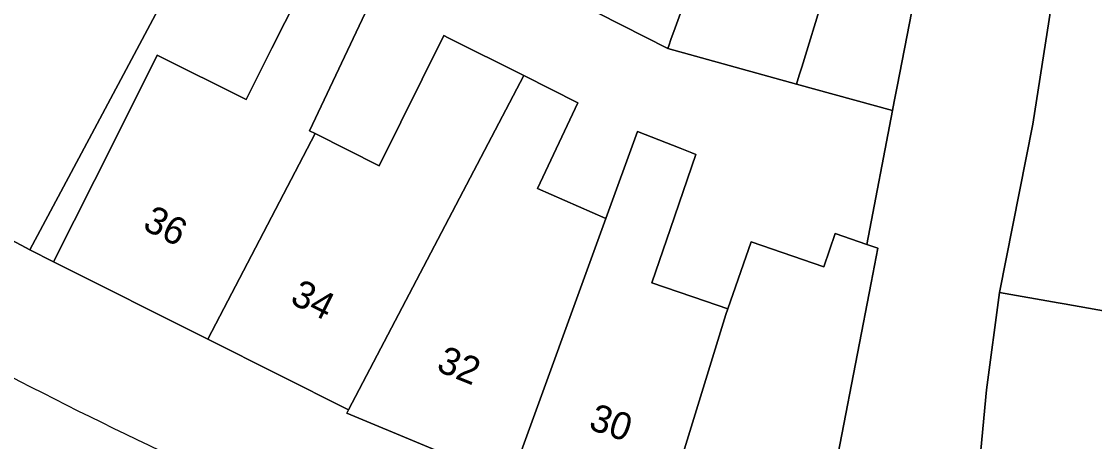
# Model space of a CAD drawing. Extents: x 163008 to 163854, y 382777 to 383982.
# Drawn here: x 163233.77 to 163272.93, y 383475.17 to 383490.5 of the extents above; entities that cross this region are included whole.
import ezdxf

# ---------------------------------------------------------------- set-up
doc = ezdxf.new("R2010")
doc.units = 0
for name, color, linetype in [('IMGEO_Erf', 7, 'Continuous'), ('IMGEO_Pand', 7, 'Continuous'), ('IMGEO_Pand_nummerreeks', 7, 'Continuous'), ('IMGEO_Rijbaan_lokaal_open', 7, 'Continuous'), ('IMGEO_Voetpad_open', 7, 'Continuous')]:
    doc.layers.add(name, color=color, linetype=linetype)

msp = doc.modelspace()

# ---------------------------------------------------------------- linework, layer by layer
at = {"layer": 'IMGEO_Erf'}
for points in [[(163272.411, 383497.83), (163270.677, 383486.749), (163269.469, 383480.611), (163271.606, 383480.233), (163271.83, 383480.193), (163275.172, 383479.601)], [(163242.091, 383497.19), (163238.083, 383489.653), (163236.44, 383486.581), (163234.081, 383482.172), (163234.946, 383481.726), (163237.187, 383486.196), (163238.73, 383489.273), (163241.973, 383487.647), (163242.912, 383489.518), (163244.33, 383492.341)], [(163246.522, 383491.241), (163244.284, 383486.513), (163244.492, 383486.405), (163246.832, 383485.232), (163249.187, 383489.985), (163249.35, 383489.903), (163252.108, 383488.52), (163254.083, 383487.53), (163252.605, 383484.404), (163255.101, 383483.306), (163256.256, 383486.484), (163257.818, 383485.869), (163258.236, 383485.704), (163258.383, 383485.646), (163257.459, 383482.949), (163256.777, 383480.958), (163258.733, 383480.288), (163259.547, 383480.009), (163260.405, 383482.459), (163263.061, 383481.55), (163263.475, 383482.761), (163264.628, 383482.366), (163265.558, 383487.243), (163262.058, 383488.212), (163257.358, 383489.514), (163253.98, 383491.227)]]:
    msp.add_lwpolyline(points, dxfattribs=at)
at = {"layer": 'IMGEO_Pand'}
for points in [[(163236.418, 383493.978), (163231.883, 383496.404), (163230.26, 383493.368), (163228.694, 383494.206), (163227.246, 383491.498), (163224.887, 383487.089), (163229.131, 383484.819), (163234.081, 383482.172), (163236.44, 383486.581), (163238.083, 383489.653), (163242.091, 383497.19), (163238.981, 383498.788)], [(163259.39, 383495.106), (163255.827, 383495.711), (163255.622, 383495.746), (163254.088, 383491.526), (163253.98, 383491.227), (163257.358, 383489.514), (163257.405, 383489.644), (163257.475, 383489.836), (163257.629, 383490.26), (163258.386, 383492.343), (163258.56, 383492.822)], [(163244.492, 383486.405), (163244.284, 383486.513), (163246.522, 383491.241), (163247.812, 383493.967), (163245.683, 383495.036), (163244.33, 383492.341), (163242.912, 383489.518), (163241.973, 383487.647), (163238.73, 383489.273), (163237.187, 383486.196), (163234.946, 383481.726), (163240.575, 383478.903)], [(163263.94, 383494.333), (163259.39, 383495.106), (163258.56, 383492.822), (163258.386, 383492.343), (163257.629, 383490.26), (163257.475, 383489.836), (163257.405, 383489.644), (163257.358, 383489.514), (163262.058, 383488.212), (163262.159, 383488.539), (163262.247, 383488.825), (163263.022, 383491.346), (163263.122, 383491.671)], [(163266.713, 383493.678), (163263.94, 383494.333), (163263.122, 383491.671), (163263.022, 383491.346), (163262.247, 383488.825), (163262.159, 383488.539), (163262.058, 383488.212), (163265.558, 383487.243), (163265.624, 383487.579), (163265.73, 383488.128), (163266.263, 383490.878), (163266.774, 383493.521), (163266.801, 383493.657)], [(163252.108, 383488.52), (163249.35, 383489.903), (163249.187, 383489.985), (163246.832, 383485.232), (163244.492, 383486.405), (163240.575, 383478.903), (163245.709, 383476.329)], [(163255.101, 383483.306), (163252.605, 383484.404), (163254.083, 383487.53), (163252.108, 383488.52), (163245.709, 383476.329), (163245.647, 383476.205), (163251.319, 383473.847), (163251.378, 383474.021), (163251.687, 383473.915)], [(163259.475, 383479.804), (163259.547, 383480.009), (163258.733, 383480.288), (163256.777, 383480.958), (163257.459, 383482.949), (163258.383, 383485.646), (163258.236, 383485.704), (163257.818, 383485.869), (163256.256, 383486.484), (163255.101, 383483.306), (163251.687, 383473.915), (163257.096, 383472.063)], [(163264.283, 383478.39), (163264.777, 383480.963), (163265.021, 383482.232), (163264.628, 383482.366), (163263.475, 383482.761), (163263.061, 383481.55), (163260.405, 383482.459), (163259.547, 383480.009), (163259.475, 383479.804), (163257.096, 383472.063), (163262.68, 383470.15), (163263.636, 383475.058)], [(163274.629, 383475.579), (163274.699, 383476.098), (163275.172, 383479.601), (163271.83, 383480.193), (163271.606, 383480.233), (163269.469, 383480.611), (163268.991, 383477.057), (163268.671, 383473.696), (163268.196, 383468.718), (163273.545, 383467.715)]]:
    msp.add_lwpolyline(points, close=True, dxfattribs=at)
at = {"layer": 'IMGEO_Rijbaan_lokaal_open'}
msp.add_lwpolyline([(163266.263, 383490.878), (163265.73, 383488.128), (163265.624, 383487.579), (163265.558, 383487.243), (163264.628, 383482.366), (163265.021, 383482.232), (163264.777, 383480.963), (163264.283, 383478.39), (163263.636, 383475.058), (163262.68, 383470.15), (163267.138, 383468.993), (163268.196, 383468.718), (163268.671, 383473.696), (163268.991, 383477.057), (163269.469, 383480.611), (163270.677, 383486.749), (163272.411, 383497.83)], dxfattribs=at)
msp.add_arc((163312.571, 383630.501), 172.24, 241.94967, 252.14569, dxfattribs=at)
at = {"layer": 'IMGEO_Voetpad_open'}
msp.add_lwpolyline([(163259.763, 383466.556), (163261.332, 383466.06), (163262.68, 383470.15), (163257.096, 383472.063), (163251.687, 383473.915), (163251.378, 383474.021), (163251.319, 383473.847), (163245.647, 383476.205), (163245.709, 383476.329), (163240.575, 383478.903), (163234.946, 383481.726), (163234.081, 383482.172), (163229.131, 383484.819), (163227.067, 383481.003), (163231.576, 383478.493)], dxfattribs=at)
msp.add_arc((163312.571, 383630.501), 172.24, 241.94967, 252.14569, dxfattribs=at)

# ---------------------------------------------------------------- texts
at = {"layer": 'IMGEO_Pand_nummerreeks'}
for s, rotation, p in [('36', 333.3689, (163238.151, 383482.938)), ('34', 333.3804, (163243.533, 383480.239)), ('32', 337.9984, (163248.874, 383477.769)), ('30', 341.0981, (163254.429, 383475.64))]:
    msp.add_text(s, height=1, rotation=rotation, dxfattribs=at).set_placement(p)

doc.saveas('drawing.dxf')
